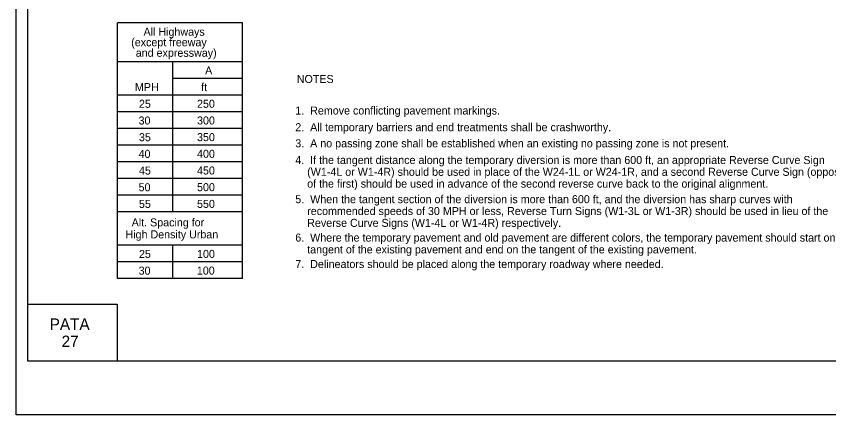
# Model space of a CAD drawing. Extents: x -14145 to -13662, y 30244 to 30661.
# Drawn here: x -13926.17 to -13904.85, y 30316.81 to 30327.25 of the extents above; entities that cross this region are included whole.
import ezdxf

# ---------------------------------------------------------------- set-up
doc = ezdxf.new("R2010")
doc.units = 0
for name, color, linetype in [('1', 7, 'Continuous'), ('10', 7, 'Continuous'), ('2', 7, 'Continuous'), ('3', 7, 'Continuous'), ('4', 7, 'Continuous'), ('61', 7, 'Continuous')]:
    doc.layers.add(name, color=color, linetype=linetype)

msp = doc.modelspace()

# ---------------------------------------------------------------- linework, layer by layer
at = {"layer": '1'}
for p, q in [((-13923.518, 30320.374), (-13923.518, 30327.075)), ((-13920.241, 30327.075), (-13923.518, 30327.075)), ((-13920.241, 30320.374), (-13920.241, 30327.075)), ((-13920.241, 30326.056), (-13923.519, 30326.056)), ((-13922.061, 30322.123), (-13922.061, 30326.056)), ((-13920.241, 30325.619), (-13922.061, 30325.619)), ((-13920.241, 30325.182), (-13923.519, 30325.182)), ((-13920.241, 30324.745), (-13923.519, 30324.745)), ((-13920.241, 30324.308), (-13923.519, 30324.308)), ((-13920.241, 30323.871), (-13923.519, 30323.871)), ((-13920.241, 30323.434), (-13923.519, 30323.434)), ((-13920.241, 30322.997), (-13923.519, 30322.997)), ((-13920.241, 30322.56), (-13923.519, 30322.56)), ((-13920.241, 30322.123), (-13923.519, 30322.123)), ((-13920.241, 30321.249), (-13923.519, 30321.249)), ((-13922.061, 30320.374), (-13922.061, 30321.249)), ((-13920.241, 30320.812), (-13923.519, 30320.812)), ((-13920.241, 30320.374), (-13923.518, 30320.374))]:
    msp.add_line(p, q, dxfattribs=at)
at = {"layer": '10'}
for p, q in [((-13925.874, 30318.207), (-13925.874, 30340.777)), ((-13925.874, 30319.707), (-13923.524, 30319.707)), ((-13923.524, 30319.707), (-13923.524, 30318.207)), ((-13894.422, 30318.207), (-13925.874, 30318.207))]:
    msp.add_line(p, q, dxfattribs=at)
at = {"layer": '61'}
msp.add_lwpolyline([(-13926.174, 30342.307), (-13893.174, 30342.307), (-13893.174, 30316.807), (-13926.174, 30316.807)], close=True, dxfattribs=at)

# ---------------------------------------------------------------- texts
at = {"layer": '2'}
for s, p in [('A', (-13921.218, 30325.722)), ('NOTES', (-13918.813, 30325.498)), ('MPH', (-13923.059, 30325.285)), ('ft', (-13921.323, 30325.285)), ('25', (-13922.954, 30324.848)), ('250', (-13921.43, 30324.849)), ('1.  Remove conflicting pavement markings.', (-13918.852, 30324.672)), ('30', (-13922.964, 30324.41)), ('300', (-13921.43, 30324.412)), ('2.  All temporary barriers and end treatments shall be crashworthy.', (-13918.852, 30324.235)), ('35', (-13922.954, 30323.973)), ('350', (-13921.43, 30323.975)), ('3.  A no passing zone shall be established when an existing no passing zone is not present.', (-13918.852, 30323.813)), ('40', (-13922.964, 30323.536)), ('400', (-13921.43, 30323.538)), ('4.  If the tangent distance along the temporary diversion is more than 600 ft, an appropriate Reverse Curve Sign ', (-13918.852, 30323.376)), ('45', (-13922.954, 30323.099)), ('450', (-13921.43, 30323.101)), ('    (W1-4L or W1-4R) should be used in place of the W24-1L or W24-1R, and a second Reverse Curve Sign (opposite ', (-13918.852, 30323.066)), ('50', (-13922.963, 30322.662)), ('500', (-13921.43, 30322.664)), ('    of the first) should be used in advance of the second reverse curve back to the original alignment.', (-13918.852, 30322.756)), ('55', (-13922.954, 30322.225)), ('550', (-13921.43, 30322.226)), ('5.  When the tangent section of the diversion is more than 600 ft, and the diversion has sharp curves with ', (-13918.852, 30322.349)), ('    recommended speeds of 30 MPH or less, Reverse Turn Signs (W1-3L or W1-3R) should be used in lieu of the', (-13918.852, 30322.039)), ('    Reverse Curve Signs (W1-4L or W1-4R) respectively.', (-13918.852, 30321.729)), ('6.  Where the temporary pavement and old pavement are different colors, the temporary pavement should start on the ', (-13918.852, 30321.343)), ('25', (-13922.954, 30320.914)), ('100', (-13921.43, 30320.915)), ('100', (-13921.43, 30320.915)), ('100', (-13921.43, 30320.915)), ('100', (-13921.43, 30320.915)), ('    tangent of the existing pavement and end on the tangent of the existing pavement.', (-13918.852, 30321.033)), ('30', (-13922.963, 30320.477)), ('100', (-13921.435, 30320.478)), ('100', (-13921.435, 30320.478)), ('100', (-13921.435, 30320.478)), ('100', (-13921.435, 30320.478)), ('7.  Delineators should be placed along the temporary roadway where needed.', (-13918.852, 30320.65))]:
    msp.add_text(s, height=0.21, dxfattribs=at).set_placement(p)
at = {"layer": '3'}
for s, height, p in [('All Highways', 0.20979, (-13922.834, 30326.736)), ('(except freeway ', 0.21, (-13923.158, 30326.461)), ('and expressway)', 0.21, (-13923.038, 30326.185)), ('Alt. Spacing for', 0.20979, (-13923.145, 30321.741)), ('High Density Urban', 0.20979, (-13923.307, 30321.427))]:
    msp.add_text(s, height=height, dxfattribs=at).set_placement(p)
at = {"layer": '4'}
for s, p in [('PATA', (-13925.296, 30319.03)), ('27', (-13924.983, 30318.58))]:
    msp.add_text(s, height=0.3, dxfattribs=at).set_placement(p)

doc.saveas('drawing.dxf')
